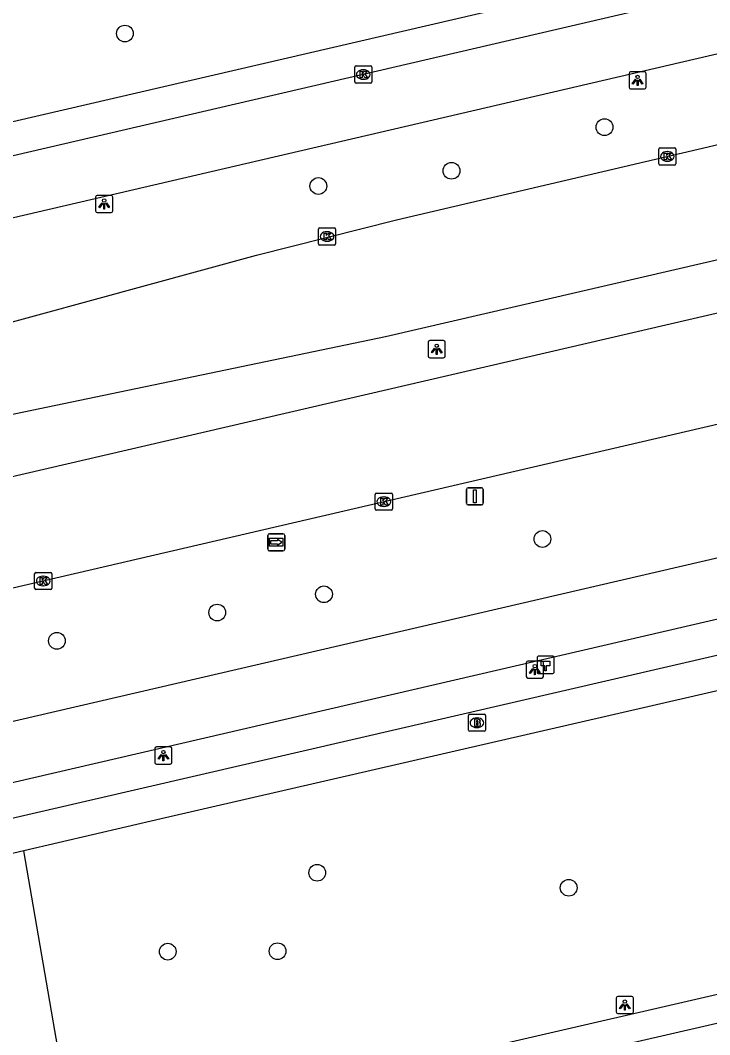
# Model space of a CAD drawing. Extents: x 156414 to 157775, y 382335 to 383765.
# Drawn here: x 157281.8 to 157322.1, y 383022.1 to 383081.3 of the extents above; entities that cross this region are included whole.
import ezdxf

# ---------------------------------------------------------------- set-up
doc = ezdxf.new("R2010")
doc.units = 0
for name, color, linetype in [('IMGEO_Boom', 7, 'Continuous'), ('IMGEO_Brandkraan', 7, 'Continuous'), ('IMGEO_Fietspad_gesloten', 7, 'Continuous'), ('IMGEO_Groenvoorziening', 7, 'Continuous'), ('IMGEO_Hectometerpaal', 7, 'Continuous'), ('IMGEO_Kolk', 7, 'Continuous'), ('IMGEO_Lichtpunt', 7, 'Continuous'), ('IMGEO_Rijbaan_regionaal_gesloten', 7, 'Continuous'), ('IMGEO_Verkeersbordpaal', 7, 'Continuous'), ('IMGEO_Voetpad_open', 7, 'Continuous'), ('IMGEO_Wegwijzer', 7, 'Continuous')]:
    doc.layers.add(name, color=color, linetype=linetype)

msp = doc.modelspace()

# ---------------------------------------------------------------- linework, layer by layer
at = {"layer": 'IMGEO_Boom'}
for centre in [(157287.902, 383080.523), (157315.917, 383075.059), (157306.977, 383072.516), (157299.2, 383071.625), (157312.288, 383051.021), (157299.528, 383047.795), (157293.293, 383046.728), (157283.929, 383045.077), (157299.135, 383031.542), (157313.824, 383030.666), (157290.402, 383026.936), (157296.819, 383026.959)]:
    msp.add_circle(centre, 0.489, dxfattribs=at)
at = {"layer": 'IMGEO_Brandkraan'}
for p, q in [((157307.965, 383039.87), (157307.965, 383040.722)), ((157308.04, 383040.796), (157308.892, 383040.796)), ((157308.453, 383040.576), (157308.478, 383040.576)), ((157308.966, 383040.722), (157308.966, 383039.87)), ((157308.892, 383039.796), (157308.04, 383039.796)), ((157308.476, 383040.016), (157308.451, 383040.016))]:
    msp.add_line(p, q, dxfattribs=at)
for points in [[(157307.965, 383039.87), (157307.965, 383040.722)], [(157308.04, 383040.796), (157308.892, 383040.796)], [(157308.313, 383040.496), (157308.313, 383040.096), (157308.526, 383040.096)], [(157308.544, 383040.496), (157308.313, 383040.496)], [(157308.492, 383040.415), (157308.438, 383040.415), (157308.438, 383040.339)], [(157308.438, 383040.339), (157308.491, 383040.339)], [(157308.5, 383040.263), (157308.438, 383040.263), (157308.438, 383040.182)], [(157308.966, 383040.722), (157308.966, 383039.87)], [(157308.892, 383039.796), (157308.04, 383039.796)], [(157308.438, 383040.182), (157308.5, 383040.182)]]:
    msp.add_lwpolyline(points, dxfattribs=at)
for centre, radius, start, end in [((157308.042, 383040.72), 0.0765, 91.55205, 178.44795), ((157308.042, 383040.72), 0.0765, 91.55205, 178.44795), ((157308.493, 383040.377), 0.0379, 267.82845, 90.93552), ((157308.501, 383040.222), 0.0404, 269.87594, 90.50774), ((157308.548, 383040.351), 0.145, 59.4692, 91.53667), ((157308.573, 383040.398), 0.0922, 285.51372, 58.15012), ((157308.578, 383040.206), 0.105, 301.31148, 78.98903), ((157308.89, 383040.72), 0.0765, 1.55205, 88.44795), ((157308.89, 383040.72), 0.0765, 1.55205, 88.44795), ((157308.042, 383039.872), 0.0765, 181.55205, 268.44795), ((157308.042, 383039.872), 0.0765, 181.55205, 268.44795), ((157308.532, 383040.347), 0.251, 268.66757, 293.53466), ((157308.89, 383039.872), 0.0765, 271.55205, 358.44795), ((157308.89, 383039.872), 0.0765, 271.55205, 358.44795)]:
    msp.add_arc(centre, radius, start, end, dxfattribs=at)
for centre, major_axis, ratio, start_param, end_param in [((157308.452, 383040.296), (-0.387, 0.002), 0.722429, 4.712389, 7.853982), ((157308.477, 383040.296), (-0.39, 0.002), 0.717154, 1.570796, 4.712389)]:
    msp.add_ellipse(centre, major_axis=major_axis, ratio=ratio, start_param=start_param, end_param=end_param, dxfattribs=at)
at = {"layer": 'IMGEO_Fietspad_gesloten'}
for points in [[(157346.382, 383088.468), (157330.561, 383084.833), (157327.788, 383084.187), (157301.826, 383078.134), (157273.05, 383071.462), (157243.302, 383064.59), (157214.533, 383057.957), (157184.84, 383051.1), (157156.104, 383044.505), (157143.182, 383041.477)], [(157146.809, 383038.714), (157252.088, 383062.977), (157322.818, 383079.421), (157347.135, 383085.108)], [(157351.992, 383056.709), (157347.333, 383055.671), (157265.158, 383036.606)], [(157354.335, 383053.656), (157354.32, 383053.651), (157335.541, 383049.353), (157265.273, 383033.081)]]:
    msp.add_lwpolyline(points, dxfattribs=at)
at = {"layer": 'IMGEO_Groenvoorziening'}
msp.add_lwpolyline([(157284.929, 383015.798), (157282.002, 383032.823)], dxfattribs=at)
at = {"layer": 'IMGEO_Hectometerpaal'}
for p, q in [((157311.974, 383044.09), (157311.974, 383043.249)), ((157311.974, 383044.09), (157311.974, 383043.249)), ((157312.89, 383044.174), (157312.049, 383044.174)), ((157312.89, 383044.174), (157312.049, 383044.174)), ((157312.974, 383043.258), (157312.974, 383044.099)), ((157312.974, 383043.258), (157312.974, 383044.099)), ((157312.058, 383043.174), (157312.899, 383043.174)), ((157312.058, 383043.174), (157312.899, 383043.174))]:
    msp.add_line(p, q, dxfattribs=at)
msp.add_lwpolyline([(157312.499, 383043.318), (157312.439, 383043.318), (157312.439, 383043.623), (157312.219, 383043.623), (157312.219, 383043.892), (157312.719, 383043.892), (157312.719, 383043.623), (157312.499, 383043.623), (157312.499, 383043.318)], dxfattribs=at)
for centre, start, end in [((157312.052, 383044.096), 92.4484, 184.28452), ((157312.052, 383044.096), 92.4484, 184.28452), ((157312.896, 383044.096), 2.4484, 94.28452), ((157312.896, 383044.096), 2.4484, 94.28452), ((157312.052, 383043.252), 182.4484, 274.28452), ((157312.052, 383043.252), 182.4484, 274.28452), ((157312.896, 383043.252), 272.4484, 4.28452), ((157312.896, 383043.252), 272.4484, 4.28452)]:
    msp.add_arc(centre, 0.0779, start, end, dxfattribs=at)
at = {"layer": 'IMGEO_Kolk'}
for p, q in [((157301.325, 383077.708), (157301.325, 383078.56)), ((157301.4, 383078.634), (157302.252, 383078.634)), ((157301.813, 383078.414), (157301.838, 383078.414)), ((157302.326, 383078.56), (157302.326, 383077.708)), ((157302.252, 383077.634), (157301.4, 383077.634)), ((157301.836, 383077.854), (157301.811, 383077.854)), ((157319.086, 383072.926), (157319.086, 383073.778)), ((157319.161, 383073.852), (157320.013, 383073.852)), ((157319.574, 383073.632), (157319.599, 383073.632)), ((157320.087, 383073.778), (157320.087, 383072.926)), ((157320.013, 383072.852), (157319.161, 383072.852)), ((157319.597, 383073.072), (157319.572, 383073.072)), ((157299.21, 383068.253), (157299.21, 383069.105)), ((157299.285, 383069.179), (157300.137, 383069.179)), ((157299.698, 383068.959), (157299.723, 383068.959)), ((157300.211, 383069.105), (157300.211, 383068.253)), ((157300.137, 383068.179), (157299.285, 383068.179)), ((157299.721, 383068.399), (157299.696, 383068.399)), ((157302.525, 383052.776), (157302.525, 383053.628)), ((157302.6, 383053.702), (157303.452, 383053.702)), ((157303.013, 383053.482), (157303.038, 383053.482)), ((157303.526, 383053.628), (157303.526, 383052.776)), ((157303.452, 383052.702), (157302.6, 383052.702)), ((157303.036, 383052.922), (157303.011, 383052.922)), ((157282.626, 383048.143), (157282.626, 383048.995)), ((157282.701, 383049.069), (157283.553, 383049.069)), ((157283.114, 383048.849), (157283.139, 383048.849)), ((157283.627, 383048.995), (157283.627, 383048.143)), ((157283.553, 383048.069), (157282.701, 383048.069)), ((157283.137, 383048.289), (157283.112, 383048.289))]:
    msp.add_line(p, q, dxfattribs=at)
for points in [[(157301.325, 383077.708), (157301.325, 383078.56)], [(157301.4, 383078.634), (157302.252, 383078.634)], [(157301.646, 383078.334), (157301.769, 383078.334), (157301.769, 383078.183), (157301.899, 383078.334), (157302.063, 383078.334), (157301.917, 383078.183), (157302.07, 383077.934), (157301.918, 383077.934), (157301.833, 383078.098), (157301.769, 383078.031), (157301.769, 383077.934), (157301.646, 383077.934), (157301.646, 383078.334)], [(157302.326, 383078.56), (157302.326, 383077.708)], [(157302.252, 383077.634), (157301.4, 383077.634)], [(157319.086, 383072.926), (157319.086, 383073.778)], [(157319.161, 383073.852), (157320.013, 383073.852)], [(157319.407, 383073.552), (157319.53, 383073.552), (157319.53, 383073.401), (157319.66, 383073.552), (157319.824, 383073.552), (157319.678, 383073.401), (157319.831, 383073.152), (157319.679, 383073.152), (157319.594, 383073.316), (157319.53, 383073.249), (157319.53, 383073.152), (157319.407, 383073.152), (157319.407, 383073.552)], [(157320.087, 383073.778), (157320.087, 383072.926)], [(157320.013, 383072.852), (157319.161, 383072.852)], [(157299.21, 383068.253), (157299.21, 383069.105)], [(157299.285, 383069.179), (157300.137, 383069.179)], [(157299.531, 383068.879), (157299.654, 383068.879), (157299.654, 383068.728), (157299.784, 383068.879), (157299.948, 383068.879), (157299.802, 383068.728), (157299.955, 383068.479), (157299.803, 383068.479), (157299.718, 383068.643), (157299.654, 383068.576), (157299.654, 383068.479), (157299.531, 383068.479), (157299.531, 383068.879)], [(157300.211, 383069.105), (157300.211, 383068.253)], [(157300.137, 383068.179), (157299.285, 383068.179)], [(157302.525, 383052.776), (157302.525, 383053.628)], [(157302.6, 383053.702), (157303.452, 383053.702)], [(157302.846, 383053.402), (157302.969, 383053.402), (157302.969, 383053.251), (157303.099, 383053.402), (157303.263, 383053.402), (157303.117, 383053.251), (157303.27, 383053.002), (157303.118, 383053.002), (157303.033, 383053.166), (157302.969, 383053.099), (157302.969, 383053.002), (157302.846, 383053.002), (157302.846, 383053.402)], [(157303.526, 383053.628), (157303.526, 383052.776)], [(157303.452, 383052.702), (157302.6, 383052.702)], [(157282.626, 383048.143), (157282.626, 383048.995)], [(157282.701, 383049.069), (157283.553, 383049.069)], [(157282.947, 383048.769), (157283.07, 383048.769), (157283.07, 383048.618), (157283.2, 383048.769), (157283.364, 383048.769), (157283.218, 383048.618), (157283.371, 383048.369), (157283.219, 383048.369), (157283.134, 383048.533), (157283.07, 383048.466), (157283.07, 383048.369), (157282.947, 383048.369), (157282.947, 383048.769)], [(157283.627, 383048.995), (157283.627, 383048.143)], [(157283.553, 383048.069), (157282.701, 383048.069)]]:
    msp.add_lwpolyline(points, dxfattribs=at)
for centre, start, end in [((157301.402, 383078.558), 91.55205, 178.44795), ((157301.402, 383078.558), 91.55205, 178.44795), ((157302.25, 383078.558), 1.55205, 88.44795), ((157302.25, 383078.558), 1.55205, 88.44795), ((157301.402, 383077.71), 181.55205, 268.44795), ((157301.402, 383077.71), 181.55205, 268.44795), ((157302.25, 383077.71), 271.55205, 358.44795), ((157302.25, 383077.71), 271.55205, 358.44795), ((157319.163, 383073.776), 91.55205, 178.44795), ((157319.163, 383073.776), 91.55205, 178.44795), ((157320.011, 383073.776), 1.55205, 88.44795), ((157320.011, 383073.776), 1.55205, 88.44795), ((157319.163, 383072.928), 181.55205, 268.44795), ((157319.163, 383072.928), 181.55205, 268.44795), ((157320.011, 383072.928), 271.55205, 358.44795), ((157320.011, 383072.928), 271.55205, 358.44795), ((157299.287, 383069.103), 91.55205, 178.44795), ((157299.287, 383069.103), 91.55205, 178.44795), ((157300.135, 383069.103), 1.55205, 88.44795), ((157300.135, 383069.103), 1.55205, 88.44795), ((157299.287, 383068.255), 181.55205, 268.44795), ((157299.287, 383068.255), 181.55205, 268.44795), ((157300.135, 383068.255), 271.55205, 358.44795), ((157300.135, 383068.255), 271.55205, 358.44795), ((157302.602, 383053.626), 91.55205, 178.44795), ((157302.602, 383053.626), 91.55205, 178.44795), ((157303.45, 383053.626), 1.55205, 88.44795), ((157303.45, 383053.626), 1.55205, 88.44795), ((157302.602, 383052.778), 181.55205, 268.44795), ((157302.602, 383052.778), 181.55205, 268.44795), ((157303.45, 383052.778), 271.55205, 358.44795), ((157303.45, 383052.778), 271.55205, 358.44795), ((157282.703, 383048.993), 91.55205, 178.44795), ((157282.703, 383048.993), 91.55205, 178.44795), ((157283.551, 383048.993), 1.55205, 88.44795), ((157283.551, 383048.993), 1.55205, 88.44795), ((157282.703, 383048.145), 181.55205, 268.44795), ((157282.703, 383048.145), 181.55205, 268.44795), ((157283.551, 383048.145), 271.55205, 358.44795), ((157283.551, 383048.145), 271.55205, 358.44795)]:
    msp.add_arc(centre, 0.0765, start, end, dxfattribs=at)
for centre, major_axis, ratio, start_param, end_param in [((157301.812, 383078.134), (-0.387, 0.002), 0.722429, 4.712389, 7.853982), ((157301.837, 383078.134), (-0.39, 0.002), 0.717154, 1.570796, 4.712389), ((157319.573, 383073.352), (-0.387, 0.002), 0.722429, 4.712389, 7.853982), ((157319.598, 383073.352), (-0.39, 0.002), 0.717154, 1.570796, 4.712389), ((157299.697, 383068.679), (-0.387, 0.002), 0.722429, 4.712389, 7.853982), ((157299.722, 383068.679), (-0.39, 0.002), 0.717154, 1.570796, 4.712389), ((157303.012, 383053.202), (-0.387, 0.002), 0.722429, 4.712389, 7.853982), ((157303.037, 383053.202), (-0.39, 0.002), 0.717154, 1.570796, 4.712389), ((157283.113, 383048.569), (-0.387, 0.002), 0.722429, 4.712389, 7.853982), ((157283.138, 383048.569), (-0.39, 0.002), 0.717154, 1.570796, 4.712389)]:
    msp.add_ellipse(centre, major_axis=major_axis, ratio=ratio, start_param=start_param, end_param=end_param, dxfattribs=at)
at = {"layer": 'IMGEO_Lichtpunt'}
for p, q in [((157317.35, 383078.195), (157317.35, 383077.388)), ((157317.35, 383078.195), (157317.35, 383077.388)), ((157318.252, 383078.29), (157317.444, 383078.29)), ((157318.252, 383078.29), (157317.444, 383078.29)), ((157318.346, 383077.388), (157318.346, 383078.195)), ((157318.346, 383077.388), (157318.346, 383078.195)), ((157317.444, 383077.294), (157318.252, 383077.294)), ((157317.444, 383077.294), (157318.252, 383077.294)), ((157287.093, 383071.076), (157286.285, 383071.076)), ((157287.093, 383071.076), (157286.285, 383071.076)), ((157286.191, 383070.981), (157286.191, 383070.174)), ((157286.191, 383070.981), (157286.191, 383070.174)), ((157287.187, 383070.174), (157287.187, 383070.981)), ((157287.187, 383070.174), (157287.187, 383070.981)), ((157286.285, 383070.08), (157287.093, 383070.08)), ((157286.285, 383070.08), (157287.093, 383070.08)), ((157305.616, 383062.505), (157305.616, 383061.698)), ((157305.616, 383062.505), (157305.616, 383061.698)), ((157306.518, 383062.6), (157305.71, 383062.6)), ((157306.518, 383062.6), (157305.71, 383062.6)), ((157306.612, 383061.698), (157306.612, 383062.505)), ((157306.612, 383061.698), (157306.612, 383062.505)), ((157305.71, 383061.604), (157306.518, 383061.604)), ((157305.71, 383061.604), (157306.518, 383061.604)), ((157311.349, 383043.803), (157311.349, 383042.996)), ((157311.349, 383043.803), (157311.349, 383042.996)), ((157312.251, 383043.898), (157311.443, 383043.898)), ((157312.251, 383043.898), (157311.443, 383043.898)), ((157312.345, 383042.996), (157312.345, 383043.803)), ((157312.345, 383042.996), (157312.345, 383043.803)), ((157311.443, 383042.902), (157312.251, 383042.902)), ((157311.443, 383042.902), (157312.251, 383042.902)), ((157289.648, 383038.788), (157289.648, 383037.981)), ((157289.648, 383038.788), (157289.648, 383037.981)), ((157290.55, 383038.883), (157289.742, 383038.883)), ((157290.55, 383038.883), (157289.742, 383038.883)), ((157290.644, 383037.981), (157290.644, 383038.788)), ((157290.644, 383037.981), (157290.644, 383038.788)), ((157289.742, 383037.887), (157290.55, 383037.887)), ((157289.742, 383037.887), (157290.55, 383037.887)), ((157316.605, 383024.224), (157316.605, 383023.417)), ((157316.605, 383024.224), (157316.605, 383023.417)), ((157317.507, 383024.319), (157316.699, 383024.319)), ((157317.507, 383024.319), (157316.699, 383024.319)), ((157317.601, 383023.417), (157317.601, 383024.224)), ((157317.601, 383023.417), (157317.601, 383024.224)), ((157316.699, 383023.323), (157317.507, 383023.323)), ((157316.699, 383023.323), (157317.507, 383023.323))]:
    msp.add_line(p, q, dxfattribs=at)
for points in [[(157317.724, 383077.859), (157317.763, 383077.831), (157317.575, 383077.569), (157317.537, 383077.596), (157317.724, 383077.859)], [(157317.826, 383077.811), (157317.873, 383077.811), (157317.873, 383077.489), (157317.826, 383077.489), (157317.826, 383077.811)], [(157317.936, 383077.831), (157317.974, 383077.858), (157318.161, 383077.596), (157318.122, 383077.568), (157317.936, 383077.831)], [(157286.565, 383070.645), (157286.604, 383070.617), (157286.416, 383070.355), (157286.378, 383070.382), (157286.565, 383070.645)], [(157286.667, 383070.597), (157286.714, 383070.597), (157286.714, 383070.275), (157286.667, 383070.275), (157286.667, 383070.597)], [(157286.777, 383070.617), (157286.815, 383070.644), (157287.002, 383070.382), (157286.963, 383070.354), (157286.777, 383070.617)], [(157305.99, 383062.169), (157306.029, 383062.141), (157305.841, 383061.879), (157305.803, 383061.906), (157305.99, 383062.169)], [(157306.092, 383062.121), (157306.139, 383062.121), (157306.139, 383061.799), (157306.092, 383061.799), (157306.092, 383062.121)], [(157306.202, 383062.141), (157306.24, 383062.168), (157306.427, 383061.906), (157306.388, 383061.878), (157306.202, 383062.141)], [(157311.723, 383043.467), (157311.762, 383043.439), (157311.574, 383043.177), (157311.536, 383043.204), (157311.723, 383043.467)], [(157311.825, 383043.419), (157311.872, 383043.419), (157311.872, 383043.097), (157311.825, 383043.097), (157311.825, 383043.419)], [(157311.935, 383043.439), (157311.973, 383043.466), (157312.16, 383043.204), (157312.121, 383043.176), (157311.935, 383043.439)], [(157290.022, 383038.452), (157290.061, 383038.424), (157289.873, 383038.162), (157289.835, 383038.189), (157290.022, 383038.452)], [(157290.234, 383038.424), (157290.272, 383038.451), (157290.459, 383038.189), (157290.42, 383038.161), (157290.234, 383038.424)], [(157290.124, 383038.404), (157290.171, 383038.404), (157290.171, 383038.082), (157290.124, 383038.082), (157290.124, 383038.404)], [(157316.979, 383023.888), (157317.018, 383023.86), (157316.83, 383023.598), (157316.792, 383023.625), (157316.979, 383023.888)], [(157317.081, 383023.84), (157317.128, 383023.84), (157317.128, 383023.518), (157317.081, 383023.518), (157317.081, 383023.84)], [(157317.191, 383023.86), (157317.229, 383023.887), (157317.416, 383023.625), (157317.377, 383023.597), (157317.191, 383023.86)]]:
    msp.add_lwpolyline(points, dxfattribs=at)
for centre in [(157317.849, 383077.993), (157286.69, 383070.779), (157306.115, 383062.303), (157311.848, 383043.601), (157290.147, 383038.586), (157317.104, 383024.022)]:
    msp.add_circle(centre, 0.0994, dxfattribs=at)
for centre, start, end in [((157317.444, 383078.195), 90, 180), ((157317.444, 383078.195), 90, 180), ((157318.252, 383078.195), 0, 90), ((157318.252, 383078.195), 0, 90), ((157317.444, 383077.388), 180, 270), ((157317.444, 383077.388), 180, 270), ((157318.252, 383077.388), 270, 0), ((157318.252, 383077.388), 270, 360), ((157286.285, 383070.981), 90, 180), ((157286.285, 383070.981), 90, 180), ((157287.093, 383070.981), 0, 90), ((157287.093, 383070.981), 0, 90), ((157286.285, 383070.174), 180, 270), ((157286.285, 383070.174), 180, 270), ((157287.093, 383070.174), 270, 0), ((157287.093, 383070.174), 270, 360), ((157305.71, 383062.505), 90, 180), ((157305.71, 383062.505), 90, 180), ((157306.518, 383062.505), 0, 90), ((157306.518, 383062.505), 0, 90), ((157305.71, 383061.698), 180, 270), ((157305.71, 383061.698), 180, 270), ((157306.518, 383061.698), 270, 0), ((157306.518, 383061.698), 270, 360), ((157311.443, 383043.803), 90, 180), ((157311.443, 383043.803), 90, 180), ((157312.251, 383043.803), 0, 90), ((157312.251, 383043.803), 0, 90), ((157311.443, 383042.996), 180, 270), ((157311.443, 383042.996), 180, 270), ((157312.251, 383042.996), 270, 0), ((157312.251, 383042.996), 270, 360), ((157289.742, 383038.788), 90, 180), ((157289.742, 383038.788), 90, 180), ((157290.55, 383038.788), 0, 90), ((157290.55, 383038.788), 0, 90), ((157289.742, 383037.981), 180, 270), ((157289.742, 383037.981), 180, 270), ((157290.55, 383037.981), 270, 0), ((157290.55, 383037.981), 270, 360), ((157316.699, 383024.224), 90, 180), ((157316.699, 383024.224), 90, 180), ((157317.507, 383024.224), 0, 90), ((157317.507, 383024.224), 0, 90), ((157316.699, 383023.417), 180, 270), ((157316.699, 383023.417), 180, 270), ((157317.507, 383023.417), 270, 0), ((157317.507, 383023.417), 270, 360)]:
    msp.add_arc(centre, 0.0946, start, end, dxfattribs=at)
at = {"layer": 'IMGEO_Rijbaan_regionaal_gesloten'}
for points in [[(157150.615, 383032.201), (157153.136, 383032.737), (157250.826, 383055.368), (157295.594, 383067.589), (157303.756, 383069.649), (157324.8, 383074.573), (157347.885, 383079.898)], [(157349.498, 383073.507), (157325.583, 383068.017), (157303.131, 383062.83), (157247.292, 383051.212), (157175.196, 383034.518), (157151.323, 383029.012)], [(157273.912, 383052.957), (157325.458, 383064.908), (157350.116, 383070.662)], [(157260.041, 383043.227), (157324.499, 383058.187), (157338.866, 383061.502)]]:
    msp.add_lwpolyline(points, dxfattribs=at)
at = {"layer": 'IMGEO_Verkeersbordpaal'}
for p, q in [((157307.846, 383053.114), (157307.846, 383053.914)), ((157307.846, 383053.914), (157307.846, 383053.114)), ((157307.946, 383054.014), (157308.736, 383054.014)), ((157308.736, 383054.014), (157307.946, 383054.014)), ((157308.836, 383053.914), (157308.836, 383053.114)), ((157308.836, 383053.114), (157308.836, 383053.914)), ((157308.736, 383053.014), (157307.946, 383053.014)), ((157307.946, 383053.014), (157308.736, 383053.014))]:
    msp.add_line(p, q, dxfattribs=at)
msp.add_lwpolyline([(157308.266, 383053.889), (157308.416, 383053.889), (157308.416, 383053.139), (157308.266, 383053.139), (157308.266, 383053.889)], dxfattribs=at)
for centre, start, end in [((157307.946, 383053.914), 90, 180), ((157307.946, 383053.914), 90, 180), ((157308.736, 383053.914), 0, 90), ((157308.736, 383053.914), 360, 90), ((157307.946, 383053.114), 180, 270), ((157307.946, 383053.114), 180, 270), ((157308.736, 383053.114), 270, 0), ((157308.736, 383053.114), 270, 0)]:
    msp.add_arc(centre, 0.1, start, end, dxfattribs=at)
at = {"layer": 'IMGEO_Voetpad_open'}
for points in [[(157143.371, 383043.516), (157237.399, 383065.213), (157314.285, 383083.041), (157346.085, 383090.397)], [(157354.335, 383053.656), (157354.774, 383051.714), (157347.155, 383049.918), (157264.523, 383030.828)], [(157366.579, 383043.055), (157365.137, 383042.048), (157362.62, 383045.52), (157361.721, 383046.767), (157360.849, 383048.033), (157360.006, 383049.318), (157359.847, 383049.489), (157359.673, 383049.646), (157359.487, 383049.788), (157359.29, 383049.913), (157359.082, 383050.021), (157358.866, 383050.111), (157358.644, 383050.183), (157358.481, 383050.22), (157358.416, 383050.235), (157358.184, 383050.268), (157357.95, 383050.281), (157357.717, 383050.274), (157357.484, 383050.247), (157357.255, 383050.201), (157356.269, 383049.971), (157347.888, 383048.006), (157290.009, 383034.697), (157282.002, 383032.823)], [(157282.002, 383032.823), (157264.597, 383028.749)], [(157284.929, 383015.798), (157348.03, 383030.323), (157354.058, 383004.348)], [(157352.377, 383003.953), (157346.774, 383028.329), (157286.921, 383014.572), (157287.265, 383013.206)]]:
    msp.add_lwpolyline(points, dxfattribs=at)
at = {"layer": 'IMGEO_Wegwijzer'}
for p, q in [((157296.244, 383050.43), (157296.244, 383051.23)), ((157296.244, 383051.23), (157296.244, 383050.43)), ((157296.344, 383051.33), (157297.134, 383051.33)), ((157297.134, 383051.33), (157296.344, 383051.33)), ((157297.234, 383051.23), (157297.234, 383050.43)), ((157297.234, 383050.43), (157297.234, 383051.23)), ((157297.134, 383050.33), (157296.344, 383050.33)), ((157296.344, 383050.33), (157297.134, 383050.33))]:
    msp.add_line(p, q, dxfattribs=at)
for points in [[(157296.345, 383051.062), (157297.133, 383051.062), (157297.133, 383050.598), (157296.345, 383050.598), (157296.345, 383051.062)], [(157296.41, 383050.914), (157296.41, 383050.83), (157296.41, 383050.746), (157296.821, 383050.746), (157296.821, 383050.663), (157297.068, 383050.83), (157296.821, 383050.997), (157296.821, 383050.914), (157296.41, 383050.914)]]:
    msp.add_lwpolyline(points, dxfattribs=at)
for centre, start, end in [((157296.344, 383051.23), 90, 180), ((157296.344, 383051.23), 90, 180), ((157297.134, 383051.23), 0, 90), ((157297.134, 383051.23), 360, 90), ((157296.344, 383050.43), 180, 270), ((157296.344, 383050.43), 180, 270), ((157297.134, 383050.43), 270, 0), ((157297.134, 383050.43), 270, 0)]:
    msp.add_arc(centre, 0.1, start, end, dxfattribs=at)

doc.saveas('drawing.dxf')
